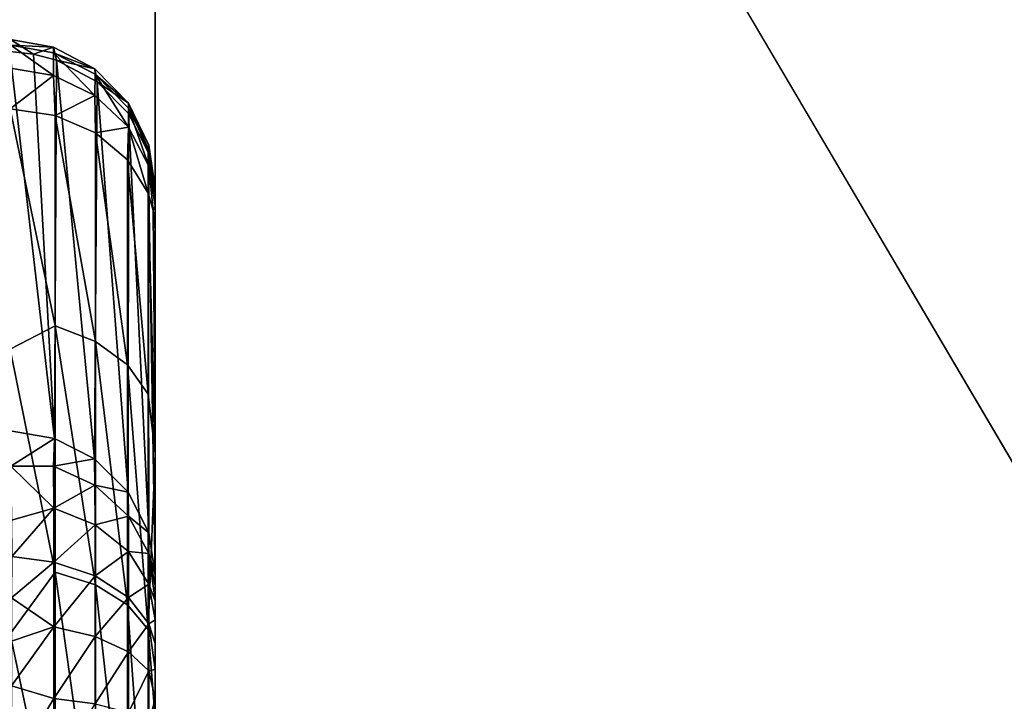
# Model space of a CAD drawing. Header units: millimetres. Extents: x -41 to 11, y -3 to 963.
# Tile 415 of 656: x -16.04 to -13.4, y 335.11 to 336.94. Entities that reach past the tile are written whole.
import ezdxf

# ---------------------------------------------------------------- set-up
doc = ezdxf.new("R2010")
doc.units = ezdxf.units.MM
doc.header["$LTSCALE"] = 65.185185
for name, color, linetype in [('3321', 7, 'CONTINUOUS'), ('3323', 7, 'CONTINUOUS'), ('3326', 7, 'CONTINUOUS'), ('3384', 7, 'CONTINUOUS'), ('3385', 7, 'CONTINUOUS'), ('709', 7, 'CONTINUOUS'), ('718', 7, 'CONTINUOUS'), ('719', 7, 'CONTINUOUS'), ('720', 7, 'CONTINUOUS'), ('721', 7, 'CONTINUOUS')]:
    doc.layers.add(name, color=color, linetype=linetype)

msp = doc.modelspace()

# ---------------------------------------------------------------- linework, layer by layer
at = {"layer": '3321', "linetype": 'Continuous'}
for points in [[(9.125, 297.5, 93.5), (9.125, 382.5, 93.5), (-40.875, 297.5, 93.5), (9.125, 297.5, 93.5)], [(9.125, 382.5, 93.5), (-40.875, 382.5, 93.5), (-40.875, 297.5, 93.5), (9.125, 382.5, 93.5)]]:
    msp.add_3dface(points, dxfattribs=at)
at = {"layer": '3323', "linetype": 'Continuous'}
for points in [[(-40.875, 382.5, 8.5), (9.125, 297.5, 8.5), (-40.875, 297.5, 8.5), (-40.875, 382.5, 8.5)], [(9.125, 382.5, 8.5), (9.125, 297.5, 8.5), (-40.875, 382.5, 8.5), (9.125, 382.5, 8.5)]]:
    msp.add_3dface(points, dxfattribs=at)
at = {"layer": '3326', "linetype": 'Continuous'}
for points in [[(-15.675, 300.2, 11.2), (-15.675, 379.8, 90.8), (-15.675, 363.1576, 64.6117), (-15.675, 300.2, 11.2)], [(-15.675, 379.8, 90.8), (-15.675, 300.2, 11.2), (-15.675, 341.0258, 53.5527), (-15.675, 379.8, 90.8)], [(-15.675, 300.2, 90.8), (-15.675, 379.8, 90.8), (-15.675, 332.2102, 79.7085), (-15.675, 300.2, 90.8)], [(-15.675, 312.346, 53.7239), (-15.675, 379.8, 90.8), (-15.675, 312.7064, 52.854), (-15.675, 312.346, 53.7239)], [(-15.675, 379.8, 11.2), (-15.675, 300.2, 11.2), (-15.675, 347.7898, 22.2915), (-15.675, 379.8, 11.2)], [(-15.675, 333.5075, 79.4128), (-15.675, 379.8, 90.8), (-15.675, 333.6821, 79.1939), (-15.675, 333.5075, 79.4128)], [(-15.675, 379.8, 90.8), (-15.675, 333.5075, 79.4128), (-15.675, 333.2883, 79.5876), (-15.675, 379.8, 90.8)], [(-15.675, 333.6821, 79.1939), (-15.675, 379.8, 90.8), (-15.675, 333.8035, 78.9418), (-15.675, 333.6821, 79.1939)], [(-15.675, 333.8035, 78.9418), (-15.675, 379.8, 90.8), (-15.675, 333.8658, 78.6685), (-15.675, 333.8035, 78.9418)], [(-15.675, 333.8658, 78.6685), (-15.675, 379.8, 90.8), (-15.675, 333.8658, 78.3887), (-15.675, 333.8658, 78.6685)], [(-15.675, 333.8658, 78.3887), (-15.675, 379.8, 90.8), (-15.675, 333.8034, 78.1158), (-15.675, 333.8658, 78.3887)], [(-15.675, 333.8034, 78.1158), (-15.675, 379.8, 90.8), (-15.675, 333.6821, 77.8638), (-15.675, 333.8034, 78.1158)], [(-15.675, 333.6821, 77.8638), (-15.675, 379.8, 90.8), (-15.675, 333.5077, 77.6451), (-15.675, 333.6821, 77.8638)], [(-15.675, 332.2102, 79.7085), (-15.675, 379.8, 90.8), (-15.675, 332.483, 79.7709), (-15.675, 332.2102, 79.7085)], [(-15.675, 332.483, 79.7709), (-15.675, 379.8, 90.8), (-15.675, 332.763, 79.7711), (-15.675, 332.483, 79.7709)], [(-15.675, 332.763, 79.7711), (-15.675, 379.8, 90.8), (-15.675, 333.0362, 79.7088), (-15.675, 332.763, 79.7711)], [(-15.675, 333.0362, 79.7088), (-15.675, 379.8, 90.8), (-15.675, 333.2883, 79.5876), (-15.675, 333.0362, 79.7088)], [(-15.675, 379.8, 90.8), (-15.675, 312.346, 53.7239), (-15.675, 324.267, 66.7332), (-15.675, 379.8, 90.8)], [(-15.675, 312.7064, 52.854), (-15.675, 379.8, 90.8), (-15.675, 312.9261, 51.9386), (-15.675, 312.7064, 52.854)], [(-15.675, 312.9261, 51.9386), (-15.675, 379.8, 90.8), (-15.675, 313, 51.0004), (-15.675, 312.9261, 51.9386)], [(-15.675, 313, 51.0004), (-15.675, 379.8, 90.8), (-15.675, 337.7405, 65.3432), (-15.675, 313, 51.0004)], [(-15.675, 324.4414, 68.282), (-15.675, 379.8, 90.8), (-15.675, 324.5628, 68.0299), (-15.675, 324.4414, 68.282)], [(-15.675, 379.8, 90.8), (-15.675, 324.4414, 68.282), (-15.675, 333.5077, 77.6451), (-15.675, 379.8, 90.8)], [(-15.675, 324.5628, 68.0299), (-15.675, 379.8, 90.8), (-15.675, 324.6252, 67.7566), (-15.675, 324.5628, 68.0299)], [(-15.675, 324.6252, 67.7566), (-15.675, 379.8, 90.8), (-15.675, 324.6251, 67.4769), (-15.675, 324.6252, 67.7566)], [(-15.675, 324.6251, 67.4769), (-15.675, 379.8, 90.8), (-15.675, 324.5628, 67.2039), (-15.675, 324.6251, 67.4769)], [(-15.675, 324.5628, 67.2039), (-15.675, 379.8, 90.8), (-15.675, 324.4414, 66.952), (-15.675, 324.5628, 67.2039)], [(-15.675, 324.4414, 66.952), (-15.675, 379.8, 90.8), (-15.675, 324.267, 66.7332), (-15.675, 324.4414, 66.952)], [(-15.675, 368.1454, 54.526), (-15.675, 300.2, 11.2), (-15.675, 368.7574, 55.2426), (-15.675, 368.1454, 54.526)], [(-15.675, 300.2, 11.2), (-15.675, 364.707, 62.6697), (-15.675, 368.7574, 55.2426), (-15.675, 300.2, 11.2)], [(-15.675, 367.6536, 53.7233), (-15.675, 300.2, 11.2), (-15.675, 368.1454, 54.526), (-15.675, 367.6536, 53.7233)], [(-15.675, 367.654, 48.2761), (-15.675, 300.2, 11.2), (-15.675, 367.2936, 49.146), (-15.675, 367.654, 48.2761)], [(-15.675, 300.2, 11.2), (-15.675, 367.654, 48.2761), (-15.675, 355.733, 35.2668), (-15.675, 300.2, 11.2)], [(-15.675, 367.2933, 52.8531), (-15.675, 300.2, 11.2), (-15.675, 367.6536, 53.7233), (-15.675, 367.2933, 52.8531)], [(-15.675, 367.2936, 49.146), (-15.675, 300.2, 11.2), (-15.675, 367.0739, 50.0614), (-15.675, 367.2936, 49.146)], [(-15.675, 367.0737, 51.9378), (-15.675, 300.2, 11.2), (-15.675, 367.2933, 52.8531), (-15.675, 367.0737, 51.9378)], [(-15.675, 367.0739, 50.0614), (-15.675, 300.2, 11.2), (-15.675, 367, 50.9996), (-15.675, 367.0739, 50.0614)], [(-15.675, 367, 50.9996), (-15.675, 300.2, 11.2), (-15.675, 367.0737, 51.9378), (-15.675, 367, 50.9996)], [(-15.675, 364.707, 62.6697), (-15.675, 300.2, 11.2), (-15.675, 364.4551, 62.5483), (-15.675, 364.707, 62.6697)], [(-15.675, 364.4551, 62.5483), (-15.675, 300.2, 11.2), (-15.675, 364.1823, 62.4859), (-15.675, 364.4551, 62.5483)], [(-15.675, 364.1823, 62.4859), (-15.675, 300.2, 11.2), (-15.675, 363.9023, 62.4857), (-15.675, 364.1823, 62.4859)], [(-15.675, 363.9023, 62.4857), (-15.675, 300.2, 11.2), (-15.675, 363.6291, 62.548), (-15.675, 363.9023, 62.4857)], [(-15.675, 363.6291, 62.548), (-15.675, 300.2, 11.2), (-15.675, 363.377, 62.6692), (-15.675, 363.6291, 62.548)], [(-15.675, 363.377, 62.6692), (-15.675, 300.2, 11.2), (-15.675, 363.1577, 62.844), (-15.675, 363.377, 62.6692)], [(-15.675, 363.1577, 62.844), (-15.675, 300.2, 11.2), (-15.675, 362.9832, 63.063), (-15.675, 363.1577, 62.844)], [(-15.675, 362.9832, 64.393), (-15.675, 300.2, 11.2), (-15.675, 363.1576, 64.6117), (-15.675, 362.9832, 64.393)], [(-15.675, 362.9832, 63.063), (-15.675, 300.2, 11.2), (-15.675, 362.8618, 63.315), (-15.675, 362.9832, 63.063)], [(-15.675, 362.8619, 64.141), (-15.675, 300.2, 11.2), (-15.675, 362.9832, 64.393), (-15.675, 362.8619, 64.141)], [(-15.675, 362.7995, 63.8681), (-15.675, 300.2, 11.2), (-15.675, 362.8619, 64.141), (-15.675, 362.7995, 63.8681)], [(-15.675, 362.8618, 63.315), (-15.675, 300.2, 11.2), (-15.675, 362.7995, 63.5883), (-15.675, 362.8618, 63.315)], [(-15.675, 362.7995, 63.5883), (-15.675, 300.2, 11.2), (-15.675, 362.7995, 63.8681), (-15.675, 362.7995, 63.5883)], [(-15.675, 355.5586, 35.048), (-15.675, 300.2, 11.2), (-15.675, 355.733, 35.2668), (-15.675, 355.5586, 35.048)], [(-15.675, 346.4923, 24.3549), (-15.675, 300.2, 11.2), (-15.675, 355.5586, 33.718), (-15.675, 346.4923, 24.3549)], [(-15.675, 355.5586, 33.718), (-15.675, 300.2, 11.2), (-15.675, 355.4372, 33.9701), (-15.675, 355.5586, 33.718)], [(-15.675, 355.4372, 34.7961), (-15.675, 300.2, 11.2), (-15.675, 355.5586, 35.048), (-15.675, 355.4372, 34.7961)], [(-15.675, 355.4372, 33.9701), (-15.675, 300.2, 11.2), (-15.675, 355.3748, 34.2434), (-15.675, 355.4372, 33.9701)], [(-15.675, 355.3749, 34.5231), (-15.675, 300.2, 11.2), (-15.675, 355.4372, 34.7961), (-15.675, 355.3749, 34.5231)], [(-15.675, 355.3748, 34.2434), (-15.675, 300.2, 11.2), (-15.675, 355.3749, 34.5231), (-15.675, 355.3748, 34.2434)], [(-15.675, 347.7898, 22.2915), (-15.675, 300.2, 11.2), (-15.675, 347.517, 22.2291), (-15.675, 347.7898, 22.2915)], [(-15.675, 347.517, 22.2291), (-15.675, 300.2, 11.2), (-15.675, 347.237, 22.2289), (-15.675, 347.517, 22.2291)], [(-15.675, 347.237, 22.2289), (-15.675, 300.2, 11.2), (-15.675, 346.9638, 22.2912), (-15.675, 347.237, 22.2289)], [(-15.675, 346.9638, 22.2912), (-15.675, 300.2, 11.2), (-15.675, 346.7117, 22.4124), (-15.675, 346.9638, 22.2912)], [(-15.675, 300.2, 11.2), (-15.675, 346.4925, 22.5872), (-15.675, 346.7117, 22.4124), (-15.675, 300.2, 11.2)], [(-15.675, 346.4925, 22.5872), (-15.675, 300.2, 11.2), (-15.675, 346.3179, 22.8061), (-15.675, 346.4925, 22.5872)], [(-15.675, 346.3179, 24.1362), (-15.675, 300.2, 11.2), (-15.675, 346.4923, 24.3549), (-15.675, 346.3179, 24.1362)], [(-15.675, 346.3179, 22.8061), (-15.675, 300.2, 11.2), (-15.675, 346.1965, 23.0582), (-15.675, 346.3179, 22.8061)], [(-15.675, 346.1966, 23.8842), (-15.675, 300.2, 11.2), (-15.675, 346.3179, 24.1362), (-15.675, 346.1966, 23.8842)], [(-15.675, 346.1342, 23.6113), (-15.675, 300.2, 11.2), (-15.675, 346.1966, 23.8842), (-15.675, 346.1342, 23.6113)], [(-15.675, 346.1965, 23.0582), (-15.675, 300.2, 11.2), (-15.675, 346.1342, 23.3315), (-15.675, 346.1965, 23.0582)], [(-15.675, 346.1342, 23.3315), (-15.675, 300.2, 11.2), (-15.675, 346.1342, 23.6113), (-15.675, 346.1342, 23.3315)], [(-15.675, 341.0258, 53.5527), (-15.675, 300.2, 11.2), (-15.675, 340.8069, 53.3782), (-15.675, 341.0258, 53.5527)], [(-15.675, 340.8069, 53.3782), (-15.675, 300.2, 11.2), (-15.675, 340.5549, 53.2568), (-15.675, 340.8069, 53.3782)], [(-15.675, 300.2, 11.2), (-15.675, 308.8542, 45.2937), (-15.675, 340.5549, 53.2568), (-15.675, 300.2, 11.2)], [(-15.675, 340.5549, 53.2568), (-15.675, 308.8542, 45.2937), (-15.675, 340.2815, 53.1945), (-15.675, 340.5549, 53.2568)], [(-15.675, 340.2815, 53.1945), (-15.675, 308.8542, 45.2937), (-15.675, 340.0018, 53.1945), (-15.675, 340.2815, 53.1945)], [(-15.675, 340.0018, 53.1945), (-15.675, 308.8542, 45.2937), (-15.675, 339.7289, 53.2569), (-15.675, 340.0018, 53.1945)], [(-15.675, 339.7289, 53.2569), (-15.675, 308.8542, 45.2937), (-15.675, 339.4769, 53.3782), (-15.675, 339.7289, 53.2569)], [(-15.675, 339.4769, 53.3782), (-15.675, 308.8542, 45.2937), (-15.675, 339.2582, 53.5526), (-15.675, 339.4769, 53.3782)], [(-15.675, 339.2582, 53.5526), (-15.675, 308.8542, 45.2937), (-15.675, 339.0838, 53.7713), (-15.675, 339.2582, 53.5526)], [(-15.675, 339.0833, 55.1012), (-15.675, 308.8542, 45.2937), (-15.675, 339.2581, 55.3205), (-15.675, 339.0833, 55.1012)], [(-15.675, 308.8542, 45.2937), (-15.675, 309.7239, 45.6539), (-15.675, 339.2581, 55.3205), (-15.675, 308.8542, 45.2937)], [(-15.675, 339.2581, 55.3205), (-15.675, 309.7239, 45.6539), (-15.675, 339.0704, 63.2263), (-15.675, 339.2581, 55.3205)], [(-15.675, 339.0838, 53.7713), (-15.675, 308.8542, 45.2937), (-15.675, 338.9623, 54.0232), (-15.675, 339.0838, 53.7713)], [(-15.675, 338.962, 54.8492), (-15.675, 308.8542, 45.2937), (-15.675, 339.0833, 55.1012), (-15.675, 338.962, 54.8492)], [(-15.675, 339.0704, 63.2263), (-15.675, 309.7239, 45.6539), (-15.675, 338.8184, 63.1049), (-15.675, 339.0704, 63.2263)], [(-15.675, 338.9623, 54.0232), (-15.675, 308.8542, 45.2937), (-15.675, 338.8999, 54.296), (-15.675, 338.9623, 54.0232)], [(-15.675, 338.8997, 54.5759), (-15.675, 308.8542, 45.2937), (-15.675, 338.962, 54.8492), (-15.675, 338.8997, 54.5759)], [(-15.675, 338.8999, 54.296), (-15.675, 308.8542, 45.2937), (-15.675, 338.8997, 54.5759), (-15.675, 338.8999, 54.296)], [(-15.675, 338.8184, 63.1049), (-15.675, 309.7239, 45.6539), (-15.675, 338.5451, 63.0425), (-15.675, 338.8184, 63.1049)], [(-15.675, 338.5451, 63.0425), (-15.675, 309.7239, 45.6539), (-15.675, 338.2653, 63.0426), (-15.675, 338.5451, 63.0425)], [(-15.675, 309.7239, 45.6539), (-15.675, 310.5266, 46.1458), (-15.675, 338.2653, 63.0426), (-15.675, 309.7239, 45.6539)], [(-15.675, 338.2653, 63.0426), (-15.675, 310.5266, 46.1458), (-15.675, 337.9924, 63.1049), (-15.675, 338.2653, 63.0426)], [(-15.675, 337.9924, 63.1049), (-15.675, 310.5266, 46.1458), (-15.675, 337.7404, 63.2263), (-15.675, 337.9924, 63.1049)], [(-15.675, 311.2426, 46.7574), (-15.675, 311.8546, 47.474), (-15.675, 337.7405, 65.3432), (-15.675, 311.2426, 46.7574)], [(-15.675, 312.3464, 48.2767), (-15.675, 312.7067, 49.1469), (-15.675, 337.7405, 65.3432), (-15.675, 312.3464, 48.2767)], [(-15.675, 312.7067, 49.1469), (-15.675, 312.9263, 50.0622), (-15.675, 337.7405, 65.3432), (-15.675, 312.7067, 49.1469)], [(-15.675, 311.8546, 47.474), (-15.675, 312.3464, 48.2767), (-15.675, 337.7405, 65.3432), (-15.675, 311.8546, 47.474)], [(-15.675, 312.9263, 50.0622), (-15.675, 313, 51.0004), (-15.675, 337.7405, 65.3432), (-15.675, 312.9263, 50.0622)], [(-15.675, 337.5216, 65.1686), (-15.675, 311.2426, 46.7574), (-15.675, 337.7405, 65.3432), (-15.675, 337.5216, 65.1686)], [(-15.675, 337.7404, 63.2263), (-15.675, 310.5266, 46.1458), (-15.675, 337.5217, 63.4007), (-15.675, 337.7404, 63.2263)], [(-15.675, 337.5217, 63.4007), (-15.675, 310.5266, 46.1458), (-15.675, 337.3473, 63.6193), (-15.675, 337.5217, 63.4007)], [(-15.675, 310.5266, 46.1458), (-15.675, 311.2426, 46.7574), (-15.675, 337.5216, 65.1686), (-15.675, 310.5266, 46.1458)], [(-15.675, 337.3468, 64.9493), (-15.675, 310.5266, 46.1458), (-15.675, 337.5216, 65.1686), (-15.675, 337.3468, 64.9493)], [(-15.675, 337.3473, 63.6193), (-15.675, 310.5266, 46.1458), (-15.675, 337.2258, 63.8712), (-15.675, 337.3473, 63.6193)], [(-15.675, 337.2255, 64.6973), (-15.675, 310.5266, 46.1458), (-15.675, 337.3468, 64.9493), (-15.675, 337.2255, 64.6973)], [(-15.675, 337.2258, 63.8712), (-15.675, 310.5266, 46.1458), (-15.675, 337.1634, 64.144), (-15.675, 337.2258, 63.8712)], [(-15.675, 337.1633, 64.424), (-15.675, 310.5266, 46.1458), (-15.675, 337.2255, 64.6973), (-15.675, 337.1633, 64.424)], [(-15.675, 337.1634, 64.144), (-15.675, 310.5266, 46.1458), (-15.675, 337.1633, 64.424), (-15.675, 337.1634, 64.144)]]:
    msp.add_3dface(points, dxfattribs=at)
at = {"layer": '3384', "linetype": 'Continuous'}
for points in [[(-40.875, 300.2, 90.8), (-40.875, 379.8, 90.8), (-15.675, 300.2, 90.8), (-40.875, 300.2, 90.8)], [(-40.875, 379.8, 90.8), (-15.675, 379.8, 90.8), (-15.675, 300.2, 90.8), (-40.875, 379.8, 90.8)]]:
    msp.add_3dface(points, dxfattribs=at)
at = {"layer": '3385', "linetype": 'Continuous'}
for points in [[(-15.675, 379.8, 11.2), (-40.875, 300.2, 11.2), (-15.675, 300.2, 11.2), (-15.675, 379.8, 11.2)], [(-40.875, 379.8, 11.2), (-40.875, 300.2, 11.2), (-15.675, 379.8, 11.2), (-40.875, 379.8, 11.2)]]:
    msp.add_3dface(points, dxfattribs=at)
at = {"layer": '709', "linetype": 'Continuous'}
for points in [[(-15.675, 336.4852, 78.0841), (-15.675, 335.3786, 82.1727), (-15.675, 336.4854, 78.0404), (-15.675, 336.4852, 78.0841)], [(-15.675, 336.4854, 78.0404), (-15.675, 335.3274, 82.2428), (-15.675, 336.476, 77.9531), (-15.675, 336.4854, 78.0404)], [(-15.675, 335.3786, 82.1727), (-15.675, 335.3274, 82.2428), (-15.675, 336.4854, 78.0404), (-15.675, 335.3786, 82.1727)], [(-15.675, 336.4656, 78.2156), (-15.675, 335.4188, 82.0957), (-15.675, 336.4852, 78.0841), (-15.675, 336.4656, 78.2156)], [(-15.675, 335.4188, 82.0957), (-15.675, 335.3786, 82.1727), (-15.675, 336.4852, 78.0841), (-15.675, 335.4188, 82.0957)], [(-15.675, 336.476, 77.9531), (-15.675, 335.2647, 82.3066), (-15.675, 336.454, 77.8679), (-15.675, 336.476, 77.9531)], [(-15.675, 335.3274, 82.2428), (-15.675, 335.2647, 82.3066), (-15.675, 336.476, 77.9531), (-15.675, 335.3274, 82.2428)], [(-15.675, 335.4485, 82.0114), (-15.675, 335.4188, 82.0957), (-15.675, 336.4656, 78.2156), (-15.675, 335.4485, 82.0114)], [(-15.675, 336.454, 77.8679), (-15.675, 335.1942, 82.3603), (-15.675, 336.4384, 77.827), (-15.675, 336.454, 77.8679)], [(-15.675, 335.2647, 82.3066), (-15.675, 335.1942, 82.3603), (-15.675, 336.454, 77.8679), (-15.675, 335.2647, 82.3066)], [(-15.675, 336.4384, 77.827), (-15.675, 335.1942, 82.3603), (-15.675, 336.3735, 77.7106), (-15.675, 336.4384, 77.827)], [(-15.675, 334.8598, 82.4559), (-15.675, 334.7705, 82.448), (-15.675, 336.3735, 77.7106), (-15.675, 334.8598, 82.4559)], [(-15.675, 336.3735, 77.7106), (-15.675, 334.7705, 82.448), (-15.675, 335.7736, 77.0102), (-15.675, 336.3735, 77.7106)], [(-15.675, 335.1942, 82.3603), (-15.675, 335.1162, 82.4024), (-15.675, 336.3735, 77.7106), (-15.675, 335.1942, 82.3603)], [(-15.675, 335.1162, 82.4024), (-15.675, 335.0321, 82.4333), (-15.675, 336.3735, 77.7106), (-15.675, 335.1162, 82.4024)], [(-15.675, 335.0321, 82.4333), (-15.675, 334.9469, 82.451), (-15.675, 336.3735, 77.7106), (-15.675, 335.0321, 82.4333)], [(-15.675, 334.9469, 82.451), (-15.675, 334.8598, 82.4559), (-15.675, 336.3735, 77.7106), (-15.675, 334.9469, 82.451)], [(-15.675, 334.3735, 79.2239), (-15.675, 334.4887, 78.7871), (-15.675, 335.7736, 77.0102), (-15.675, 334.3735, 79.2239)], [(-15.675, 334.7705, 82.448), (-15.675, 333.2518, 82.1575), (-15.675, 335.7736, 77.0102), (-15.675, 334.7705, 82.448)], [(-15.675, 335.7736, 77.0102), (-15.675, 334.4887, 78.7871), (-15.675, 335.0628, 76.4224), (-15.675, 335.7736, 77.0102)], [(-15.675, 333.2518, 82.1575), (-15.675, 334.3735, 79.2239), (-15.675, 335.7736, 77.0102), (-15.675, 333.2518, 82.1575)]]:
    msp.add_3dface(points, dxfattribs=at)
at = {"layer": '718', "linetype": 'Continuous'}
for points in [[(-16.0645, 336.0539, 76.725), (-16.0645, 336.6984, 77.4775), (-15.9438, 336.116, 76.8184), (-16.0645, 336.0539, 76.725)], [(-15.9438, 336.116, 76.8184), (-16.0645, 336.6984, 77.4775), (-15.9438, 336.6805, 77.4903), (-15.9438, 336.116, 76.8184)], [(-15.9438, 336.116, 76.8184), (-15.9438, 336.6805, 77.4903), (-15.835, 336.0747, 76.8588), (-15.9438, 336.116, 76.8184)], [(-15.9438, 336.6805, 77.4903), (-15.8351, 336.6336, 77.524), (-15.835, 336.0747, 76.8588), (-15.9438, 336.6805, 77.4903)], [(-15.835, 336.0747, 76.8588), (-15.8351, 336.6336, 77.524), (-15.749, 336.0117, 76.9206), (-15.835, 336.0747, 76.8588)], [(-15.8351, 336.6336, 77.524), (-15.749, 336.5619, 77.5755), (-15.749, 336.0117, 76.9206), (-15.8351, 336.6336, 77.524)], [(-15.749, 336.0117, 76.9206), (-15.749, 336.5619, 77.5755), (-15.6939, 335.9329, 76.9977), (-15.749, 336.0117, 76.9206)], [(-15.749, 336.5619, 77.5755), (-15.6939, 336.4723, 77.6397), (-15.6939, 335.9329, 76.9977), (-15.749, 336.5619, 77.5755)], [(-15.675, 335.7736, 77.0102), (-15.6939, 335.9329, 76.9977), (-15.6939, 336.4723, 77.6397), (-15.675, 335.7736, 77.0102)], [(-15.675, 335.7736, 77.0102), (-15.6939, 336.4723, 77.6397), (-15.6801, 336.4253, 77.6735), (-15.675, 335.7736, 77.0102)], [(-15.675, 336.3735, 77.7106), (-15.675, 335.7736, 77.0102), (-15.6801, 336.4253, 77.6735), (-15.675, 336.3735, 77.7106)], [(-15.9438, 335.4559, 76.24), (-16.0645, 336.0539, 76.725), (-15.9438, 336.116, 76.8184), (-15.9438, 335.4559, 76.24)], [(-15.9438, 335.4559, 76.24), (-15.9438, 336.116, 76.8184), (-15.835, 335.4212, 76.2863), (-15.9438, 335.4559, 76.24)], [(-15.835, 335.4212, 76.2863), (-15.9438, 336.116, 76.8184), (-15.835, 336.0747, 76.8588), (-15.835, 335.4212, 76.2863)], [(-15.835, 335.4212, 76.2863), (-15.835, 336.0747, 76.8588), (-15.749, 335.3683, 76.3568), (-15.835, 335.4212, 76.2863)], [(-15.749, 335.3683, 76.3568), (-15.835, 336.0747, 76.8588), (-15.749, 336.0117, 76.9206), (-15.749, 335.3683, 76.3568)], [(-16.0645, 335.2902, 76.0935), (-16.0645, 336.0539, 76.725), (-15.9438, 335.4559, 76.24), (-16.0645, 335.2902, 76.0935)], [(-15.6939, 335.3022, 76.445), (-15.749, 336.0117, 76.9206), (-15.6939, 335.9329, 76.9977), (-15.6939, 335.3022, 76.445)], [(-15.749, 335.3683, 76.3568), (-15.749, 336.0117, 76.9206), (-15.6939, 335.3022, 76.445), (-15.749, 335.3683, 76.3568)], [(-15.675, 335.7736, 77.0102), (-15.6939, 335.3022, 76.445), (-15.6939, 335.9329, 76.9977), (-15.675, 335.7736, 77.0102)], [(-15.675, 335.7736, 77.0102), (-15.675, 335.0628, 76.4224), (-15.6939, 335.3022, 76.445), (-15.675, 335.7736, 77.0102)], [(-15.9438, 334.7156, 75.7686), (-16.0645, 335.2902, 76.0935), (-15.9438, 335.4559, 76.24), (-15.9438, 334.7156, 75.7686)], [(-15.9438, 334.7156, 75.7686), (-15.9438, 335.4559, 76.24), (-15.835, 334.6883, 75.8197), (-15.9438, 334.7156, 75.7686)], [(-15.835, 334.6883, 75.8197), (-15.9438, 335.4559, 76.24), (-15.835, 335.4212, 76.2863), (-15.835, 334.6883, 75.8197)], [(-15.835, 334.6883, 75.8197), (-15.835, 335.4212, 76.2863), (-15.749, 334.6468, 75.8975), (-15.835, 334.6883, 75.8197)], [(-15.749, 334.6468, 75.8975), (-15.835, 335.4212, 76.2863), (-15.749, 335.3683, 76.3568), (-15.749, 334.6468, 75.8975)], [(-15.749, 334.6468, 75.8975), (-15.749, 335.3683, 76.3568), (-15.6939, 334.5949, 75.9947), (-15.749, 334.6468, 75.8975)], [(-15.6939, 334.5949, 75.9947), (-15.749, 335.3683, 76.3568), (-15.6939, 335.3022, 76.445), (-15.6939, 334.5949, 75.9947)], [(-15.675, 335.0628, 76.4224), (-15.6939, 334.5949, 75.9947), (-15.6939, 335.3022, 76.445), (-15.675, 335.0628, 76.4224)], [(-16.0645, 334.43, 75.6018), (-16.0645, 335.2902, 76.0935), (-15.9438, 334.7156, 75.7686), (-16.0645, 334.43, 75.6018)]]:
    msp.add_3dface(points, dxfattribs=at)
at = {"layer": '719', "linetype": 'Continuous'}
for points in [[(-16.0646, 336.8518, 78.3191), (-16.0011, 336.8453, 78.3173), (-16.063, 336.8847, 78.1008), (-16.0646, 336.8518, 78.3191)], [(-16.063, 336.8847, 78.1008), (-15.948, 336.8642, 78.1), (-16.0625, 336.8691, 77.8816), (-16.063, 336.8847, 78.1008)], [(-16.063, 336.8847, 78.1008), (-16.0011, 336.8453, 78.3173), (-15.948, 336.8642, 78.1), (-16.063, 336.8847, 78.1008)], [(-16.063, 336.8079, 77.6743), (-16.0625, 336.8691, 77.8816), (-15.948, 336.7875, 77.6787), (-16.063, 336.8079, 77.6743)], [(-16.0625, 336.8691, 77.8816), (-15.948, 336.8642, 78.1), (-15.9476, 336.8488, 77.8853), (-16.0625, 336.8691, 77.8816)], [(-16.0625, 336.8691, 77.8816), (-15.9476, 336.8488, 77.8853), (-15.948, 336.7875, 77.6787), (-16.0625, 336.8691, 77.8816)], [(-16.0011, 336.8453, 78.3173), (-15.9399, 336.8292, 78.313), (-15.948, 336.8642, 78.1), (-16.0011, 336.8453, 78.3173)], [(-15.948, 336.8642, 78.1), (-15.8366, 336.8061, 78.0977), (-15.9476, 336.8488, 77.8853), (-15.948, 336.8642, 78.1)], [(-15.948, 336.8642, 78.1), (-15.9399, 336.8292, 78.313), (-15.8366, 336.8061, 78.0977), (-15.948, 336.8642, 78.1)], [(-15.948, 336.7875, 77.6787), (-15.9476, 336.8488, 77.8853), (-15.8366, 336.734, 77.7014), (-15.948, 336.7875, 77.6787)], [(-15.9476, 336.8488, 77.8853), (-15.8366, 336.8061, 78.0977), (-15.8363, 336.7915, 77.8958), (-15.9476, 336.8488, 77.8853)], [(-15.9476, 336.8488, 77.8853), (-15.8363, 336.7915, 77.8958), (-15.8366, 336.734, 77.7014), (-15.9476, 336.8488, 77.8853)], [(-15.9399, 336.8292, 78.313), (-15.8303, 336.7712, 78.2975), (-15.8366, 336.8061, 78.0977), (-15.9399, 336.8292, 78.313)], [(-16.0645, 336.6984, 77.4775), (-16.063, 336.8079, 77.6743), (-15.948, 336.7875, 77.6787), (-16.0645, 336.6984, 77.4775)], [(-15.8366, 336.8061, 78.0977), (-15.7468, 336.7137, 78.0939), (-15.8363, 336.7915, 77.8958), (-15.8366, 336.8061, 78.0977)], [(-15.8366, 336.8061, 78.0977), (-15.8303, 336.7712, 78.2975), (-15.7468, 336.7137, 78.0939), (-15.8366, 336.8061, 78.0977)], [(-15.9438, 336.6805, 77.4903), (-16.0645, 336.6984, 77.4775), (-15.948, 336.7875, 77.6787), (-15.9438, 336.6805, 77.4903)], [(-15.9438, 336.6805, 77.4903), (-15.948, 336.7875, 77.6787), (-15.8366, 336.734, 77.7014), (-15.9438, 336.6805, 77.4903)], [(-15.8366, 336.734, 77.7014), (-15.8363, 336.7915, 77.8958), (-15.7468, 336.6488, 77.7374), (-15.8366, 336.734, 77.7014)], [(-15.8363, 336.7915, 77.8958), (-15.7468, 336.7137, 78.0939), (-15.7467, 336.7006, 77.9123), (-15.8363, 336.7915, 77.8958)], [(-15.8363, 336.7915, 77.8958), (-15.7467, 336.7006, 77.9123), (-15.7468, 336.6488, 77.7374), (-15.8363, 336.7915, 77.8958)], [(-15.8303, 336.7712, 78.2975), (-15.7464, 336.6858, 78.2746), (-15.7468, 336.7137, 78.0939), (-15.8303, 336.7712, 78.2975)], [(-15.8351, 336.6336, 77.524), (-15.9438, 336.6805, 77.4903), (-15.8366, 336.734, 77.7014), (-15.8351, 336.6336, 77.524)], [(-15.8351, 336.6336, 77.524), (-15.8366, 336.734, 77.7014), (-15.7468, 336.6488, 77.7374), (-15.8351, 336.6336, 77.524)], [(-15.7468, 336.7137, 78.0939), (-15.6921, 336.6007, 78.0893), (-15.7467, 336.7006, 77.9123), (-15.7468, 336.7137, 78.0939)], [(-15.7464, 336.6858, 78.2746), (-15.6935, 336.5818, 78.2467), (-15.7468, 336.7137, 78.0939), (-15.7464, 336.6858, 78.2746)], [(-15.7468, 336.7137, 78.0939), (-15.6935, 336.5818, 78.2467), (-15.6921, 336.6007, 78.0893), (-15.7468, 336.7137, 78.0939)], [(-15.7468, 336.6488, 77.7374), (-15.7467, 336.7006, 77.9123), (-15.6921, 336.5447, 77.7815), (-15.7468, 336.6488, 77.7374)], [(-15.7467, 336.7006, 77.9123), (-15.6921, 336.6007, 78.0893), (-15.692, 336.5895, 77.9325), (-15.7467, 336.7006, 77.9123)], [(-15.7467, 336.7006, 77.9123), (-15.692, 336.5895, 77.9325), (-15.6921, 336.5447, 77.7815), (-15.7467, 336.7006, 77.9123)], [(-15.749, 336.5619, 77.5755), (-15.8351, 336.6336, 77.524), (-15.7468, 336.6488, 77.7374), (-15.749, 336.5619, 77.5755)], [(-15.6939, 336.4723, 77.6397), (-15.749, 336.5619, 77.5755), (-15.7468, 336.6488, 77.7374), (-15.6939, 336.4723, 77.6397)], [(-15.6939, 336.4723, 77.6397), (-15.7468, 336.6488, 77.7374), (-15.6921, 336.5447, 77.7815), (-15.6939, 336.4723, 77.6397)], [(-15.6935, 336.5818, 78.2467), (-15.675, 336.4656, 78.2156), (-15.6921, 336.6007, 78.0893), (-15.6935, 336.5818, 78.2467)], [(-15.675, 336.4656, 78.2156), (-15.675, 336.4852, 78.0841), (-15.6921, 336.6007, 78.0893), (-15.675, 336.4656, 78.2156)], [(-15.6921, 336.6007, 78.0893), (-15.675, 336.4852, 78.0841), (-15.692, 336.5895, 77.9325), (-15.6921, 336.6007, 78.0893)], [(-15.692, 336.5895, 77.9325), (-15.675, 336.476, 77.9531), (-15.6921, 336.5447, 77.7815), (-15.692, 336.5895, 77.9325)], [(-15.675, 336.4854, 78.0404), (-15.675, 336.476, 77.9531), (-15.692, 336.5895, 77.9325), (-15.675, 336.4854, 78.0404)], [(-15.675, 336.4852, 78.0841), (-15.675, 336.4854, 78.0404), (-15.692, 336.5895, 77.9325), (-15.675, 336.4852, 78.0841)], [(-15.6801, 336.4253, 77.6735), (-15.6939, 336.4723, 77.6397), (-15.6921, 336.5447, 77.7815), (-15.6801, 336.4253, 77.6735)], [(-15.675, 336.476, 77.9531), (-15.675, 336.454, 77.8679), (-15.6921, 336.5447, 77.7815), (-15.675, 336.476, 77.9531)], [(-15.675, 336.454, 77.8679), (-15.675, 336.4384, 77.827), (-15.6921, 336.5447, 77.7815), (-15.675, 336.454, 77.8679)], [(-15.675, 336.4384, 77.827), (-15.6801, 336.4253, 77.6735), (-15.6921, 336.5447, 77.7815), (-15.675, 336.4384, 77.827)], [(-15.675, 336.4384, 77.827), (-15.675, 336.3735, 77.7106), (-15.6801, 336.4253, 77.6735), (-15.675, 336.4384, 77.827)]]:
    msp.add_3dface(points, dxfattribs=at)
at = {"layer": '720', "linetype": 'Continuous'}
for points in [[(-16.0011, 336.8453, 78.3173), (-16.0646, 336.8518, 78.3191), (-15.9448, 335.8137, 82.1095), (-16.0011, 336.8453, 78.3173)], [(-16.0646, 336.8518, 78.3191), (-16.0645, 335.8346, 82.1151), (-15.9448, 335.8137, 82.1095), (-16.0646, 336.8518, 78.3191)], [(-15.9399, 336.8292, 78.313), (-16.0011, 336.8453, 78.3173), (-15.9448, 335.8137, 82.1095), (-15.9399, 336.8292, 78.313)], [(-15.8376, 335.7594, 82.095), (-15.9399, 336.8292, 78.313), (-15.9448, 335.8137, 82.1095), (-15.8376, 335.7594, 82.095)], [(-15.8303, 336.7712, 78.2975), (-15.9399, 336.8292, 78.313), (-15.8376, 335.7594, 82.095), (-15.8303, 336.7712, 78.2975)], [(-15.7474, 335.6701, 82.071), (-15.8303, 336.7712, 78.2975), (-15.8376, 335.7594, 82.095), (-15.7474, 335.6701, 82.071)], [(-15.7464, 336.6858, 78.2746), (-15.8303, 336.7712, 78.2975), (-15.7474, 335.6701, 82.071), (-15.7464, 336.6858, 78.2746)], [(-15.6924, 335.561, 82.0418), (-15.7464, 336.6858, 78.2746), (-15.7474, 335.6701, 82.071), (-15.6924, 335.561, 82.0418)], [(-15.6935, 336.5818, 78.2467), (-15.7464, 336.6858, 78.2746), (-15.6924, 335.561, 82.0418), (-15.6935, 336.5818, 78.2467)], [(-15.675, 335.4485, 82.0114), (-15.675, 336.4656, 78.2156), (-15.6935, 336.5818, 78.2467), (-15.675, 335.4485, 82.0114)], [(-15.675, 335.4485, 82.0114), (-15.6935, 336.5818, 78.2467), (-15.6924, 335.561, 82.0418), (-15.675, 335.4485, 82.0114)]]:
    msp.add_3dface(points, dxfattribs=at)
at = {"layer": '721', "linetype": 'Continuous'}
for points in [[(-15.9448, 335.8137, 82.1095), (-16.0645, 335.8346, 82.1151), (-16.0627, 335.7398, 82.3467), (-15.9448, 335.8137, 82.1095)], [(-15.9483, 335.7403, 82.3027), (-15.9448, 335.8137, 82.1095), (-16.0627, 335.7398, 82.3467), (-15.9483, 335.7403, 82.3027)], [(-15.8376, 335.7594, 82.095), (-15.9448, 335.8137, 82.1095), (-15.9483, 335.7403, 82.3027), (-15.8376, 335.7594, 82.095)], [(-15.8376, 335.7594, 82.095), (-15.9483, 335.7403, 82.3027), (-15.8368, 335.6886, 82.2763), (-15.8376, 335.7594, 82.095)], [(-15.7474, 335.6701, 82.071), (-15.8376, 335.7594, 82.095), (-15.8368, 335.6886, 82.2763), (-15.7474, 335.6701, 82.071)], [(-15.9474, 335.6276, 82.4745), (-15.9483, 335.7403, 82.3027), (-16.0627, 335.7398, 82.3467), (-15.9474, 335.6276, 82.4745)], [(-16.0604, 335.5948, 82.5432), (-15.9474, 335.6276, 82.4745), (-16.0627, 335.7398, 82.3467), (-16.0604, 335.5948, 82.5432)], [(-15.9483, 335.7403, 82.3027), (-15.9474, 335.6276, 82.4745), (-15.8368, 335.6886, 82.2763), (-15.9483, 335.7403, 82.3027)], [(-15.8368, 335.6886, 82.2763), (-15.9474, 335.6276, 82.4745), (-15.8362, 335.5825, 82.4378), (-15.8368, 335.6886, 82.2763)], [(-15.7474, 335.6701, 82.071), (-15.8368, 335.6886, 82.2763), (-15.7468, 335.6062, 82.234), (-15.7474, 335.6701, 82.071)], [(-15.8368, 335.6886, 82.2763), (-15.8362, 335.5825, 82.4378), (-15.7468, 335.6062, 82.234), (-15.8368, 335.6886, 82.2763)], [(-15.6924, 335.561, 82.0418), (-15.7474, 335.6701, 82.071), (-15.7468, 335.6062, 82.234), (-15.6924, 335.561, 82.0418)], [(-16.0601, 335.4972, 82.6338), (-15.9474, 335.6276, 82.4745), (-16.0604, 335.5948, 82.5432), (-16.0601, 335.4972, 82.6338)], [(-15.9469, 335.4821, 82.6192), (-15.9474, 335.6276, 82.4745), (-16.0601, 335.4972, 82.6338), (-15.9469, 335.4821, 82.6192)], [(-15.9474, 335.6276, 82.4745), (-15.9469, 335.4821, 82.6192), (-15.8362, 335.5825, 82.4378), (-15.9474, 335.6276, 82.4745)], [(-15.7468, 335.6062, 82.234), (-15.8362, 335.5825, 82.4378), (-15.7466, 335.5107, 82.3793), (-15.7468, 335.6062, 82.234)], [(-15.6924, 335.561, 82.0418), (-15.7468, 335.6062, 82.234), (-15.692, 335.5054, 82.1824), (-15.6924, 335.561, 82.0418)], [(-15.7468, 335.6062, 82.234), (-15.7466, 335.5107, 82.3793), (-15.692, 335.5054, 82.1824), (-15.7468, 335.6062, 82.234)], [(-15.8362, 335.5825, 82.4378), (-15.9469, 335.4821, 82.6192), (-15.8359, 335.4456, 82.5738), (-15.8362, 335.5825, 82.4378)], [(-15.8362, 335.5825, 82.4378), (-15.8359, 335.4456, 82.5738), (-15.7466, 335.5107, 82.3793), (-15.8362, 335.5825, 82.4378)], [(-15.675, 335.4485, 82.0114), (-15.6924, 335.561, 82.0418), (-15.692, 335.5054, 82.1824), (-15.675, 335.4485, 82.0114)], [(-15.7466, 335.5107, 82.3793), (-15.8359, 335.4456, 82.5738), (-15.7464, 335.3877, 82.5017), (-15.7466, 335.5107, 82.3793)], [(-15.7466, 335.5107, 82.3793), (-15.7464, 335.3877, 82.5017), (-15.692, 335.4231, 82.3079), (-15.7466, 335.5107, 82.3793)], [(-15.692, 335.5054, 82.1824), (-15.7466, 335.5107, 82.3793), (-15.692, 335.4231, 82.3079), (-15.692, 335.5054, 82.1824)], [(-16.0602, 335.3868, 82.7114), (-15.9469, 335.4821, 82.6192), (-16.0601, 335.4972, 82.6338), (-16.0602, 335.3868, 82.7114)], [(-15.9469, 335.3093, 82.7303), (-15.9469, 335.4821, 82.6192), (-16.0602, 335.3868, 82.7114), (-15.9469, 335.3093, 82.7303)], [(-15.9469, 335.4821, 82.6192), (-15.9469, 335.3093, 82.7303), (-15.8359, 335.4456, 82.5738), (-15.9469, 335.4821, 82.6192)], [(-15.675, 335.3786, 82.1727), (-15.675, 335.4188, 82.0957), (-15.692, 335.5054, 82.1824), (-15.675, 335.3786, 82.1727)], [(-15.675, 335.3786, 82.1727), (-15.692, 335.5054, 82.1824), (-15.692, 335.4231, 82.3079), (-15.675, 335.3786, 82.1727)], [(-15.675, 335.4188, 82.0957), (-15.675, 335.4485, 82.0114), (-15.692, 335.5054, 82.1824), (-15.675, 335.4188, 82.0957)], [(-15.8359, 335.4456, 82.5738), (-15.9469, 335.3093, 82.7303), (-15.8359, 335.2831, 82.6783), (-15.8359, 335.4456, 82.5738)], [(-15.8359, 335.4456, 82.5738), (-15.8359, 335.2831, 82.6783), (-15.7464, 335.3877, 82.5017), (-15.8359, 335.4456, 82.5738)], [(-15.692, 335.4231, 82.3079), (-15.7464, 335.3877, 82.5017), (-15.692, 335.3169, 82.4136), (-15.692, 335.4231, 82.3079)], [(-15.675, 335.3274, 82.2428), (-15.675, 335.3786, 82.1727), (-15.692, 335.4231, 82.3079), (-15.675, 335.3274, 82.2428)], [(-15.675, 335.3274, 82.2428), (-15.692, 335.4231, 82.3079), (-15.692, 335.3169, 82.4136), (-15.675, 335.3274, 82.2428)], [(-16.0602, 335.2701, 82.7716), (-15.9469, 335.3093, 82.7303), (-16.0602, 335.3868, 82.7114), (-16.0602, 335.2701, 82.7716)], [(-15.7464, 335.3877, 82.5017), (-15.8359, 335.2831, 82.6783), (-15.7464, 335.2415, 82.5957), (-15.7464, 335.3877, 82.5017)], [(-15.7464, 335.3877, 82.5017), (-15.7464, 335.2415, 82.5957), (-15.692, 335.3169, 82.4136), (-15.7464, 335.3877, 82.5017)], [(-15.675, 335.2647, 82.3066), (-15.675, 335.3274, 82.2428), (-15.692, 335.3169, 82.4136), (-15.675, 335.2647, 82.3066)], [(-16.0604, 335.151, 82.8147), (-15.9469, 335.3093, 82.7303), (-16.0602, 335.2701, 82.7716), (-16.0604, 335.151, 82.8147)], [(-15.9474, 335.1169, 82.8027), (-15.9469, 335.3093, 82.7303), (-16.0604, 335.151, 82.8147), (-15.9474, 335.1169, 82.8027)], [(-15.9469, 335.3093, 82.7303), (-15.9474, 335.1169, 82.8027), (-15.8359, 335.2831, 82.6783), (-15.9469, 335.3093, 82.7303)], [(-15.692, 335.3169, 82.4136), (-15.7464, 335.2415, 82.5957), (-15.692, 335.1907, 82.4948), (-15.692, 335.3169, 82.4136)], [(-15.675, 335.1942, 82.3603), (-15.675, 335.2647, 82.3066), (-15.692, 335.3169, 82.4136), (-15.675, 335.1942, 82.3603)], [(-15.675, 335.1942, 82.3603), (-15.692, 335.3169, 82.4136), (-15.692, 335.1907, 82.4948), (-15.675, 335.1942, 82.3603)], [(-15.8359, 335.2831, 82.6783), (-15.9474, 335.1169, 82.8027), (-15.8362, 335.1022, 82.7464), (-15.8359, 335.2831, 82.6783)], [(-15.8359, 335.2831, 82.6783), (-15.8362, 335.1022, 82.7464), (-15.7464, 335.2415, 82.5957), (-15.8359, 335.2831, 82.6783)], [(-15.7464, 335.2415, 82.5957), (-15.8362, 335.1022, 82.7464), (-15.7466, 335.0788, 82.657), (-15.7464, 335.2415, 82.5957)], [(-15.7464, 335.2415, 82.5957), (-15.7466, 335.0788, 82.657), (-15.692, 335.1907, 82.4948), (-15.7464, 335.2415, 82.5957)], [(-15.692, 335.1907, 82.4948), (-15.7466, 335.0788, 82.657), (-15.692, 335.0501, 82.5476), (-15.692, 335.1907, 82.4948)], [(-15.675, 335.1162, 82.4024), (-15.675, 335.1942, 82.3603), (-15.692, 335.1907, 82.4948), (-15.675, 335.1162, 82.4024)], [(-15.675, 335.1162, 82.4024), (-15.692, 335.1907, 82.4948), (-15.692, 335.0501, 82.5476), (-15.675, 335.1162, 82.4024)], [(-16.0625, 334.9242, 82.854), (-15.9474, 335.1169, 82.8027), (-16.0604, 335.151, 82.8147), (-16.0625, 334.9242, 82.854)], [(-15.9483, 334.9138, 82.8341), (-15.9474, 335.1169, 82.8027), (-16.0625, 334.9242, 82.854), (-15.9483, 334.9138, 82.8341)], [(-15.9474, 335.1169, 82.8027), (-15.9483, 334.9138, 82.8341), (-15.8362, 335.1022, 82.7464), (-15.9474, 335.1169, 82.8027)], [(-15.675, 335.0321, 82.4333), (-15.675, 335.1162, 82.4024), (-15.692, 335.0501, 82.5476), (-15.675, 335.0321, 82.4333)]]:
    msp.add_3dface(points, dxfattribs=at)

doc.saveas('drawing.dxf')
